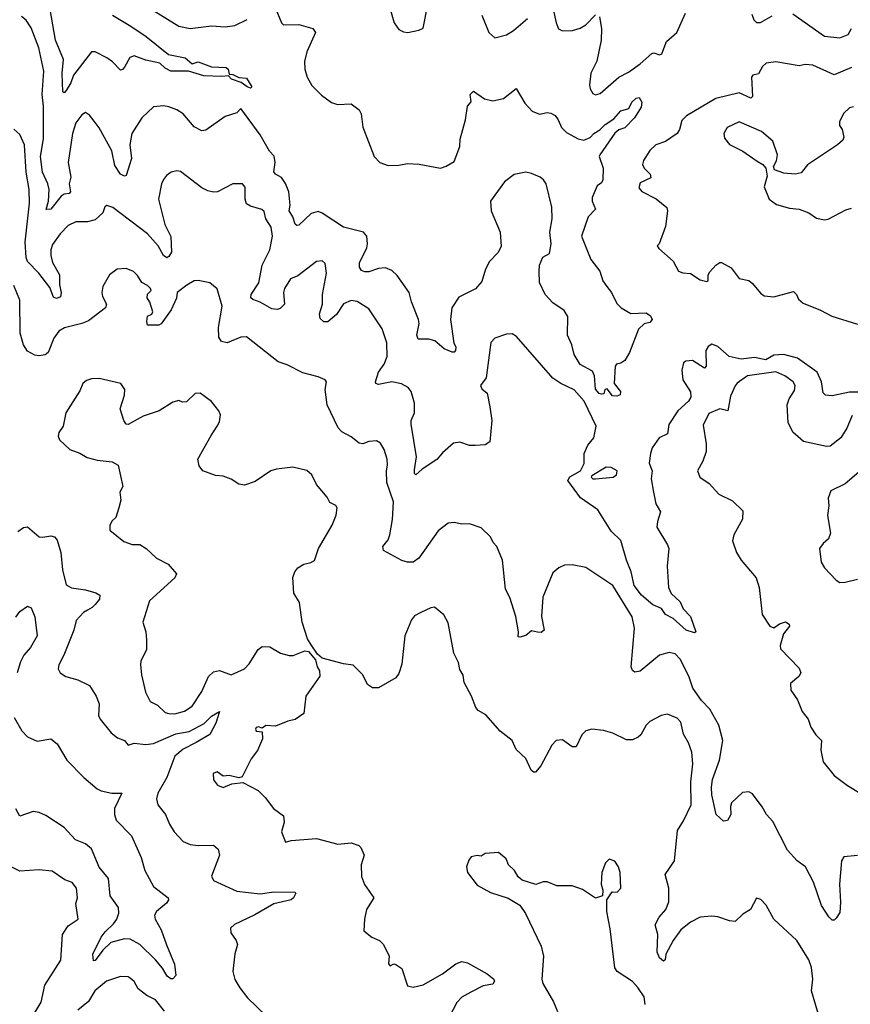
# Model space of a CAD drawing. Extents: x 1839239 to 1929705, y 762242 to 910352.
# Tile 411 of 429: x 1898005 to 1902289, y 889676 to 894751. Entities that reach past the tile are written whole.
import ezdxf

# ---------------------------------------------------------------- set-up
doc = ezdxf.new("R2010")
doc.units = 0

msp = doc.modelspace()

# ---------------------------------------------------------------- linework, layer by layer
at = {"layer": '0CON10XD'}
for points in [[(1898483.6, 894773.6), (1898577.9, 894717.9), (1898657.7, 894665), (1898772.3, 894572.3), (1898858.8, 894555), (1898895, 894523.5), (1898925, 894533.5), (1898995, 894508.2), (1899070, 894505), (1899080, 894495), (1899085, 894470), (1899105, 894468), (1899135, 894452.5), (1899175, 894450), (1899202.5, 894405), (1899195, 894397.5), (1899177.5, 894405), (1899147.1, 894427.1), (1899096.7, 894445), (1899081.7, 894461.7), (1899045, 894457.5), (1898955, 894461.4), (1898875, 894486.1), (1898785, 894485.4), (1898755, 894500.7), (1898727.3, 894527.3), (1898655, 894542), (1898595, 894564.5), (1898573.5, 894556.5), (1898545, 894506.2), (1898535, 894493.8), (1898525, 894491.2), (1898483.9, 894533.9), (1898453.8, 894555), (1898395, 894585.7), (1898375, 894585.6), (1898282.5, 894465), (1898268, 894425), (1898245, 894386), (1898235, 894374), (1898228.3, 894378.3), (1898224.7, 894475), (1898231.3, 894545), (1898189, 894645), (1898153, 894855)], [(1898615, 894848), (1898825, 894716.9), (1898885, 894705.7), (1898995, 894718.6), (1899064.2, 894714.2), (1899115, 894720.8), (1899178.3, 894751.7)], [(1899322.9, 894812.9), (1899354.4, 894734.4), (1899365, 894724), (1899445, 894725.5), (1899516.7, 894705), (1899531.2, 894685), (1899485.5, 894585), (1899473.5, 894535), (1899475.6, 894495), (1899487.3, 894455), (1899512.2, 894412.2), (1899561.9, 894361.9), (1899613.2, 894323.2), (1899644.1, 894314.1), (1899715, 894317.5), (1899756.4, 894286.4), (1899765.5, 894265.5), (1899775, 894197.5), (1899832.9, 894045), (1899862.5, 894015), (1899905, 893998.6), (1899959.5, 894000.5), (1900005, 894010), (1900065, 894005.7), (1900175, 893985.7), (1900205, 893995.6), (1900245, 894020.8), (1900275, 894097.5), (1900276.5, 894135), (1900303.5, 894235), (1900314, 894305), (1900333, 894327), (1900328.8, 894365), (1900345, 894383.3), (1900402.2, 894342.2), (1900445, 894331.9), (1900500, 894345), (1900565, 894396.7), (1900610.2, 894320.2), (1900648.7, 894278.7), (1900685, 894264.5), (1900725, 894272.3), (1900745, 894269.3), (1900766.9, 894256.9), (1900782.2, 894235), (1900798.9, 894195), (1900825, 894168.8), (1900885, 894137.2), (1900915, 894130.7), (1900947.1, 894142.9), (1900965.4, 894165), (1900997.3, 894182.7), (1901025, 894210), (1901069.9, 894240.1), (1901105, 894280.5), (1901146.7, 894293.3), (1901162, 894325), (1901185, 894345.8), (1901199.2, 894349.2), (1901212.9, 894325), (1901210.3, 894299.7), (1901175.8, 894245), (1901125, 894193.1), (1901095, 894183.6), (1901073.9, 894166.1), (1900996.2, 894055), (1900993.3, 894045), (1901014.4, 893985), (1901011.5, 893925), (1901005, 893910.6), (1900983.3, 893895), (1900958.2, 893835), (1900957.5, 893815), (1900974.2, 893775), (1900937.3, 893735), (1900901.5, 893635), (1900951.2, 893515), (1900996.2, 893455), (1901012, 893405), (1901033.8, 893375), (1901056.2, 893345), (1901085, 893287.5), (1901106.4, 893266.4), (1901157, 893237), (1901235, 893240.6), (1901258.1, 893225), (1901266.9, 893205), (1901255, 893190), (1901225, 893184), (1901196.7, 893155), (1901149.4, 893035), (1901125.6, 892995), (1901105, 892980.8), (1901082.5, 892975), (1901076.7, 892965), (1901070, 892875), (1901103.3, 892835), (1901102.5, 892817.5), (1901085, 892810), (1901063, 892813), (1901035, 892847.5), (1901022.5, 892845), (1901017.5, 892822.5), (1901005, 892821.2), (1900994.2, 892825), (1900975, 892846.7), (1900968.7, 892915), (1900958.6, 892938.6), (1900895, 892973.1), (1900864.5, 893025), (1900851.8, 893075), (1900830.3, 893125), (1900831.6, 893221.6), (1900812.3, 893252.3), (1900755, 893290.7), (1900714.8, 893334.8), (1900685, 893396), (1900683.4, 893453.4), (1900686.3, 893485), (1900703.3, 893526.7), (1900737.1, 893545), (1900745.4, 893595), (1900738.5, 893655), (1900750.7, 893725), (1900749.6, 893785), (1900720.6, 893905), (1900707.1, 893925), (1900688.5, 893938.5), (1900645, 893958.8), (1900615, 893965.4), (1900555, 893953.2), (1900505, 893915.3), (1900433.5, 893815), (1900437.1, 893765), (1900482.5, 893655), (1900487.3, 893582.7), (1900470.5, 893549.5), (1900428.6, 893505), (1900408, 893465), (1900389.1, 893400.9), (1900355, 893364.3), (1900269.8, 893320.2), (1900233.7, 893266.3), (1900226.4, 893205), (1900244.3, 893084.3), (1900253.8, 893065), (1900253.3, 893045), (1900245, 893036.7), (1900235, 893036.7), (1900193.8, 893055), (1900145.5, 893095.5), (1900115, 893104.5), (1900060, 893105), (1900053.8, 893125), (1900064.5, 893184.5), (1900062.1, 893205), (1900025.9, 893295.9), (1900013.5, 893345), (1899951.7, 893431.7), (1899925, 893458.1), (1899892, 893472), (1899855, 893468.2), (1899805, 893452.1), (1899785, 893451.5), (1899768.6, 893458.6), (1899758, 893475), (1899757.7, 893497.7), (1899795.3, 893574.7), (1899799.4, 893595), (1899794.7, 893634.7), (1899777.5, 893655), (1899675, 893681.1), (1899565, 893754.5), (1899545, 893762.2), (1899508.6, 893751.4), (1899445, 893692), (1899435, 893690), (1899425, 893696.7), (1899413.5, 893735), (1899395.5, 893765), (1899399.3, 893795), (1899393.4, 893863.4), (1899376, 893906), (1899355, 893937.5), (1899324.6, 893954.6), (1899316.5, 893966.5), (1899322.5, 894015), (1899317.6, 894047.6), (1899293.1, 894073.1), (1899245, 894158.1), (1899145, 894292.5), (1899125, 894270), (1899065, 894251.4), (1898965, 894180.8), (1898945, 894177.5), (1898905, 894199.2), (1898848.8, 894265), (1898815, 894285.8), (1898775, 894302.5), (1898747, 894307), (1898695, 894302), (1898635.5, 894244.5), (1898583.3, 894165), (1898572.3, 894105), (1898580.8, 894035), (1898555, 893947.5), (1898546, 893944), (1898524.4, 893955), (1898495, 893999.4), (1898479.7, 894075), (1898415, 894192.9), (1898388.3, 894228.3), (1898365, 894258.8), (1898345, 894272), (1898325, 894261.2), (1898295, 894218.8), (1898278.2, 894165), (1898254.6, 894015), (1898268.7, 893938.7), (1898260.8, 893905), (1898266.4, 893863.6), (1898260, 893855), (1898235, 893851.2), (1898219, 893841), (1898165, 893774), (1898142, 893772), (1898154.2, 893815.8), (1898157.8, 893875), (1898150.8, 893905), (1898123.1, 893965), (1898112.1, 894045), (1898127.5, 894137.5), (1898127.7, 894305), (1898121.3, 894365), (1898130, 894485), (1898103.2, 894605), (1898065, 894709.2), (1898039.1, 894749.1), (1898015, 894766.7)], [(1899916.2, 894805), (1899935.7, 894735), (1899960.3, 894700.3), (1899985, 894688), (1900005.9, 894684.1), (1900063.9, 894696.1), (1900085, 894707.5), (1900110.6, 894829.4)], [(1900756, 894805), (1900771.2, 894735), (1900784, 894704), (1900804.1, 894694.1), (1900855.8, 894695.8), (1900895, 894706.9), (1900925, 894724.4), (1900975, 894776)], [(1900388.9, 894775), (1900424.3, 894685), (1900455, 894658), (1900515, 894673.5), (1900551.4, 894695), (1900623.3, 894756.7)], [(1900996, 894765), (1901005.6, 894705.6), (1901004.3, 894645), (1900982.1, 894537.9), (1900950.6, 894475), (1900944.4, 894415), (1900946.9, 894395), (1900960.6, 894370.6), (1900975, 894363.3), (1900998.9, 894371.1), (1901095.4, 894454.6), (1901145, 894480.6), (1901205, 894523.6), (1901265, 894576.7), (1901275, 894579.4), (1901305, 894569.2), (1901316.8, 894575), (1901340.7, 894639.3), (1901394.8, 894685), (1901437.9, 894785)], [(1901780, 894780), (1901790.7, 894750.7), (1901805, 894737.1), (1901825, 894737.1), (1901885, 894771.4)], [(1901991.7, 894781.7), (1902155, 894666), (1902235, 894658.1), (1902278.1, 894675), (1902294.4, 894705)], [(1902295, 894504.3), (1902205, 894466.6), (1902095, 894516.5), (1902055, 894520.4), (1902025, 894513.5), (1901905, 894534.3), (1901854, 894526), (1901835, 894510.4), (1901815, 894472.5), (1901785.9, 894464.1), (1901779.7, 894455), (1901784.2, 894355.8), (1901775, 894346), (1901715, 894374.4), (1901595, 894344.7), (1901444.2, 894255.7), (1901419.3, 894230.7), (1901408.5, 894185), (1901395.4, 894165), (1901335, 894122.7), (1901286, 894105), (1901255, 894077.5), (1901222.5, 894025), (1901216.9, 894005), (1901225.6, 893985), (1901257.3, 893955), (1901260, 893935), (1901205, 893910), (1901197.8, 893885), (1901214.2, 893865), (1901286.8, 893826.8), (1901343, 893783), (1901345.7, 893765), (1901335.4, 893685), (1901303.6, 893596.4), (1901292.5, 893585), (1901300.7, 893570.7), (1901375, 893506.7), (1901402.5, 893455), (1901425, 893446.2), (1901465, 893442.5), (1901515, 893410), (1901548.3, 893401.7), (1901555.6, 893404.4), (1901555.8, 893435), (1901565, 893452), (1901595, 893486.2), (1901615, 893500), (1901625, 893500), (1901675, 893472), (1901715, 893416.2), (1901765, 893406), (1901785, 893391.2), (1901825, 893342), (1901845, 893328), (1901895, 893322), (1901995, 893350), (1902011.2, 893335), (1902021.2, 893311.2), (1902045, 893290), (1902135, 893254.3), (1902192.5, 893222.5), (1902325, 893181.2)], [(1902305, 894302), (1902285, 894296), (1902252.7, 894267.3), (1902232, 894225), (1902232, 894205), (1902246, 894185), (1902256, 894145), (1902250.5, 894129.5), (1902223.3, 894105), (1902067.7, 894002.3), (1902035, 893961.2), (1902005, 893954.3), (1901945, 893960), (1901897, 893977), (1901892.5, 893995), (1901907.3, 894022.7), (1901913.1, 894055), (1901889.5, 894125), (1901830.8, 894175), (1901715, 894224.3), (1901654.1, 894195.9), (1901637.1, 894165), (1901640.6, 894140.6), (1901665, 894108.1), (1901735, 894072.9), (1901807.5, 894022.5), (1901836.7, 894005), (1901852.5, 893985), (1901860, 893945), (1901845, 893890), (1901870, 893825), (1901907.7, 893797.7), (1901975, 893779.2), (1902025, 893774.4), (1902075.3, 893755.3), (1902115, 893728.5), (1902155, 893718.9), (1902175, 893722.9), (1902265, 893770.8), (1902295, 893779.2)], [(1898747.5, 893927.5), (1898735.6, 893905), (1898721.2, 893825), (1898753.7, 893695), (1898784, 893634), (1898787.6, 893552.4), (1898775, 893530), (1898763.9, 893523.9), (1898746.2, 893535), (1898718.5, 893585), (1898665, 893647.1), (1898485, 893782.9), (1898455, 893793.8), (1898444.3, 893785.7), (1898434.2, 893755), (1898395, 893719.1), (1898355, 893708.2), (1898295, 893708.2), (1898255, 893690.5), (1898213.7, 893646.3), (1898175, 893592.5), (1898166.1, 893563.9), (1898165.4, 893535), (1898175, 893499.2), (1898210, 893435), (1898210.2, 893385), (1898218.8, 893345), (1898215, 893322.9), (1898195, 893314.4), (1898180, 893320), (1898160.1, 893370.1), (1898103.9, 893443.9), (1898045.7, 893505), (1898038.4, 893525), (1898032.5, 893605), (1898055.2, 893805), (1898054.2, 893875), (1898039, 893965), (1898029.6, 894105), (1898005, 894158.8), (1897975, 894186.2)], [(1902345, 892830.3), (1902285, 892831.4), (1902195, 892812.2), (1902160, 892815), (1902147.8, 892827.8), (1902140.3, 892885), (1902117.5, 892935), (1902015.8, 893005.8), (1901945, 893025.1), (1901895, 893022.3), (1901852.6, 892997.4), (1901795, 893010.2), (1901725, 893001.3), (1901664.7, 893014.7), (1901605, 893066.5), (1901575, 893078.2), (1901555, 893065.8), (1901543.6, 893045), (1901546.1, 892965), (1901536, 892955), (1901475, 892993.8), (1901440, 892990), (1901427.5, 892982.5), (1901419.4, 892945), (1901424.4, 892895), (1901463.6, 892833.6), (1901466.9, 892805), (1901454.3, 892785), (1901399.5, 892735), (1901352.9, 892665), (1901345, 892616.2), (1901302.9, 892595), (1901267.3, 892545), (1901258, 892515), (1901251.8, 892465), (1901266.2, 892425), (1901261.8, 892385), (1901272.9, 892315), (1901285.7, 892255), (1901309.2, 892215), (1901294.3, 892165), (1901291.4, 892135), (1901345.8, 892045), (1901352, 892025), (1901344.2, 891935), (1901351.4, 891825), (1901365, 891793.3), (1901410.5, 891750.5), (1901426.2, 891715), (1901464.1, 891674.1), (1901492.5, 891595), (1901485, 891590), (1901442, 891605), (1901375, 891664.2), (1901336.2, 891685), (1901315.6, 891715.6), (1901270, 891735), (1901212.5, 891785), (1901174.6, 891835), (1901159.2, 891905), (1901134.6, 891965), (1901105, 892066.2), (1901055.5, 892115.5), (1900986.2, 892225), (1900897.3, 892287.3), (1900832.5, 892375), (1900842.5, 892395), (1900897.5, 892425), (1900916.4, 892463.6), (1900916.7, 892515), (1900935, 892557.5), (1900966.2, 892595), (1900977.5, 892655), (1900915.7, 892785), (1900865, 892842.5), (1900795, 892875.8), (1900755, 892904), (1900567.3, 893117.3), (1900545, 893131.4), (1900515, 893130.8), (1900455, 893108.8), (1900435, 893087.5), (1900410, 892905), (1900380.9, 892865), (1900388.5, 892848.5), (1900415.5, 892825.5), (1900429.4, 892755), (1900440, 892685), (1900430, 892575), (1900405, 892558.8), (1900353.9, 892556.1), (1900325, 892556.2), (1900275, 892574), (1900242.3, 892567.7), (1900185, 892518.8), (1900156.8, 892483.2), (1900080, 892435), (1900047.5, 892405), (1900041.4, 892411.4), (1900040.9, 892430.9), (1900051.8, 892498.2), (1900023.5, 892666.5), (1900024.7, 892685.3), (1900041.8, 892725), (1900041.8, 892775), (1900023.9, 892833.9), (1900009.2, 892855), (1899974.6, 892874.6), (1899925, 892883.8), (1899855, 892870), (1899841.2, 892875), (1899839.2, 892885), (1899855, 892934), (1899885.4, 892975), (1899900, 893015), (1899898.2, 893085), (1899875, 893158), (1899805, 893260), (1899745, 893298.6), (1899714.2, 893304.2), (1899675, 893286.5), (1899639.1, 893230.9), (1899595, 893194.4), (1899573.1, 893193.1), (1899555, 893210), (1899551.9, 893235), (1899566.2, 893283.8), (1899566.1, 893335), (1899587.5, 893445), (1899581.2, 893495), (1899565, 893508.8), (1899535, 893504), (1899438.7, 893431.3), (1899401.9, 893415), (1899370, 893365), (1899365.5, 893345), (1899370, 893285), (1899347.9, 893262.1), (1899332.9, 893257.1), (1899305, 893260), (1899245, 893295.4), (1899208.2, 893308.2), (1899197.9, 893317.9), (1899199.2, 893335), (1899238.4, 893395), (1899255.8, 893485), (1899295.8, 893564.2), (1899309.3, 893635), (1899301.6, 893681.6), (1899275, 893724.3), (1899265, 893762.9), (1899253.2, 893773.2), (1899195, 893788.9), (1899175, 893802.5), (1899168.5, 893825), (1899167.6, 893887.6), (1899154.1, 893904.1), (1899105, 893904), (1899025.6, 893864.4), (1899005, 893861.4), (1898975, 893868.1), (1898943.8, 893883.8), (1898835, 893969.2), (1898815, 893972.5), (1898786.7, 893965), (1898762.4, 893947.6), (1898747.5, 893927.5)], [(1898867.3, 893382.7), (1898818, 893345), (1898813.8, 893315), (1898785.6, 893255), (1898735, 893183.3), (1898723, 893177), (1898665, 893176.7), (1898660.6, 893195), (1898665, 893222.5), (1898686.4, 893233.6), (1898692.5, 893245), (1898676.7, 893295), (1898663, 893317), (1898663.9, 893336.1), (1898682.5, 893355), (1898680, 893365), (1898665, 893381.2), (1898635.6, 893395.6), (1898613, 893433), (1898592.7, 893452.7), (1898555, 893469.2), (1898507.5, 893465), (1898468.8, 893435), (1898434.2, 893375), (1898429.2, 893345), (1898432.5, 893325), (1898452.5, 893285), (1898448, 893265), (1898360.6, 893199.4), (1898325, 893184.5), (1898236.6, 893163.4), (1898207.1, 893145), (1898180.7, 893109.3), (1898151.8, 893035), (1898136.2, 893023.8), (1898105, 893018.4), (1898082.4, 893022.4), (1898045, 893042.7), (1898024.8, 893074.8), (1898008.2, 893135), (1898006.5, 893305), (1897975, 893380)], [(1902325, 890443.3), (1902255, 890436.7), (1902243.9, 890416.1), (1902232, 890295), (1902237.7, 890202.3), (1902235, 890150), (1902215, 890120), (1902205, 890110), (1902195, 890110), (1902177, 890127), (1902140, 890185), (1902098.6, 890305), (1902057.5, 890385), (1902015, 890415.6), (1901965, 890470.6), (1901888.5, 890618.5), (1901855.7, 890655), (1901834.5, 890694.5), (1901785, 890761.2), (1901765, 890771.2), (1901732, 890768), (1901676.1, 890713.9), (1901670, 890695), (1901672.2, 890655), (1901655, 890622.9), (1901635, 890619.2), (1901596.9, 890655), (1901574.2, 890755), (1901572.3, 890795), (1901578.4, 890835), (1901613.3, 890935), (1901631.6, 891035), (1901610, 891115), (1901565, 891197.5), (1901521.9, 891241.9), (1901475.8, 891305), (1901455, 891367.5), (1901410.4, 891455), (1901385, 891481.8), (1901355, 891488.9), (1901305.3, 891474.7), (1901205, 891393.1), (1901177.7, 891387.7), (1901165, 891396.2), (1901158.6, 891415), (1901176, 891615), (1901162.8, 891672.8), (1901064, 891834), (1900925, 891927.5), (1900855, 891941.2), (1900815, 891938.8), (1900785, 891926.2), (1900755, 891900), (1900702.9, 891775), (1900695.6, 891675), (1900709.2, 891605), (1900695, 891592), (1900675, 891594.2), (1900645, 891600.6), (1900615, 891576.7), (1900585, 891567.5), (1900575, 891570), (1900576.7, 891595), (1900564.2, 891674.2), (1900532.4, 891772.4), (1900510.6, 891815), (1900494.2, 891965), (1900465.8, 892035), (1900446.8, 892056.8), (1900433.8, 892085), (1900385, 892132), (1900325, 892152.5), (1900285, 892150), (1900245, 892160), (1900214.4, 892155.6), (1900164, 892116), (1900064, 891976), (1900035, 891954.7), (1900005.3, 891954.7), (1899975, 891963), (1899881.8, 892015), (1899877.8, 892035), (1899905, 892069.2), (1899914.6, 892095), (1899927.7, 892175), (1899932.4, 892265), (1899898, 892365), (1899896, 892425), (1899901.8, 892455), (1899899.5, 892485), (1899884.3, 892535), (1899865, 892568.8), (1899845, 892580), (1899805, 892576.9), (1899775, 892564.5), (1899755, 892567.5), (1899715, 892600.4), (1899666.2, 892626.2), (1899647, 892647), (1899590, 892765), (1899580, 892845), (1899587.5, 892885), (1899580, 892895), (1899545, 892910), (1899465, 892930.5), (1899385, 892971.9), (1899338.1, 892988.1), (1899175, 893115.7), (1899145, 893114.3), (1899075, 893085.8), (1899045, 893092), (1899032.9, 893115), (1899030.7, 893165), (1899048.8, 893275), (1899023.3, 893363.3), (1898985, 893394), (1898925, 893406.7), (1898905, 893404.3), (1898867.3, 893382.7)], [(1902298.9, 892711.1), (1902270.7, 892645), (1902239.3, 892595), (1902185, 892552.2), (1902165, 892551.1), (1902047.1, 892577.1), (1901991.5, 892625), (1901968.5, 892675), (1901962.9, 892765), (1901973.5, 892796.5), (1902000.2, 892839.8), (1902004.4, 892865), (1901994.6, 892884.6), (1901950.8, 892915), (1901905, 892935.4), (1901758.8, 892915), (1901705, 892878), (1901695, 892863.3), (1901670.2, 892809.8), (1901656.7, 892735), (1901615, 892744.4), (1901558.5, 892721.5), (1901529.7, 892660.3), (1901545.7, 892565), (1901545.7, 892525), (1901528.8, 892475), (1901501.2, 892425), (1901513, 892393), (1901560.9, 892360.9), (1901611.2, 892305), (1901680.7, 892270.7), (1901735, 892220), (1901733, 892177), (1901688.6, 892095), (1901681.2, 892065), (1901702, 892005), (1901726.2, 891965), (1901803.9, 891873.9), (1901818.8, 891825), (1901833.8, 891685), (1901873.3, 891625), (1901895, 891616.7), (1901922.9, 891637.1), (1901955, 891647.1), (1901974, 891635), (1901975.5, 891624.5), (1901943.6, 891585), (1901927.5, 891525), (1901928.8, 891508.8), (1902025, 891408), (1902033.1, 891385), (1902022.9, 891365), (1901980.3, 891329.7), (1901981.4, 891295), (1902015.5, 891245.5), (1902040, 891185), (1902071.4, 891145), (1902084.5, 891104.5), (1902110.8, 891065), (1902140.8, 891035), (1902135.8, 890985.8), (1902149.2, 890925), (1902205.8, 890855.8), (1902274.2, 890804.2), (1902340, 890765)], [(1902132.5, 889595), (1902087.9, 889745), (1902095.3, 889805), (1902088.8, 889865), (1902074.4, 889905), (1902012.2, 890005), (1901894.5, 890114.5), (1901855, 890187.5), (1901826.4, 890216.4), (1901805, 890222.5), (1901773.3, 890165), (1901735, 890140), (1901695, 890103.3), (1901665, 890105.8), (1901605, 890127.1), (1901575, 890131.1), (1901515, 890125.6), (1901465, 890098.6), (1901415, 890060.5), (1901374.8, 890005.2), (1901337.5, 889935), (1901333.8, 889905), (1901325, 889899.2), (1901304.4, 889915), (1901292.9, 889945), (1901295.5, 890035), (1901282.9, 890085), (1901302.7, 890125), (1901336.4, 890165), (1901352.7, 890205), (1901352.7, 890275), (1901333.1, 890345), (1901381.1, 890415), (1901397.6, 890572.4), (1901428.9, 890621.1), (1901467.9, 890705), (1901467, 890823), (1901476.5, 890915), (1901471.9, 890975), (1901454.3, 891024.3), (1901427.9, 891067.9), (1901415, 891130), (1901395, 891150), (1901345, 891171.2), (1901312.5, 891165), (1901255, 891134), (1901235.6, 891114.4), (1901207.5, 891065), (1901195, 891052.9), (1901165, 891040), (1901135, 891040), (1901064.3, 891074.3), (1901015, 891088), (1900956.1, 891093.9), (1900925, 891086.2), (1900904.3, 891065.7), (1900875, 891002.5), (1900855, 891003.3), (1900805, 891040), (1900772.5, 891035), (1900748.8, 891011.2), (1900692.5, 890905), (1900665, 890873.3), (1900655, 890872.5), (1900643, 890883), (1900615, 890943.8), (1900565, 890988.8), (1900544, 891035), (1900483.4, 891083.4), (1900408.6, 891168.6), (1900370.2, 891190.2), (1900357.5, 891205), (1900335.7, 891265), (1900297.5, 891335), (1900292.5, 891372.5), (1900275, 891402.5), (1900267.7, 891437.7), (1900244, 891485), (1900215, 891642.5), (1900193, 891683), (1900145, 891722.5), (1900125, 891720), (1900073.9, 891696.1), (1900041.7, 891678.3), (1900025, 891657.5), (1899992, 891575), (1899975, 891430), (1899959.7, 891380.3), (1899945, 891358.8), (1899855, 891307.5), (1899825, 891308), (1899798, 891325), (1899774.5, 891374.5), (1899725, 891424.2), (1899675, 891430.8), (1899565, 891460), (1899541.2, 891481.2), (1899508.3, 891528.3), (1899490, 891560), (1899462.5, 891645), (1899447.3, 891747.3), (1899418.8, 891795), (1899413.3, 891875), (1899423.8, 891905), (1899440, 891925), (1899470, 891945), (1899507, 891953), (1899526.1, 891963.9), (1899546.5, 892025), (1899615.8, 892145), (1899636.4, 892196.4), (1899642.5, 892235), (1899635, 892247.5), (1899605, 892262.5), (1899590.7, 892290.7), (1899535.6, 892355.6), (1899510.8, 892405), (1899486.6, 892426.6), (1899414.1, 892444.1), (1899330, 892435), (1899300, 892425), (1899219.3, 892370.7), (1899165, 892351.9), (1899135, 892356.9), (1899095, 892382), (1899055, 892398), (1899015, 892402), (1898948.8, 892425), (1898931.3, 892451.3), (1898924, 892485), (1898991.7, 892608.3), (1899024.2, 892655), (1899035, 892677.5), (1899040, 892715), (1899032.5, 892735), (1898995, 892782.5), (1898935, 892825.8), (1898910, 892825), (1898865, 892781.2), (1898845, 892780), (1898825, 892788.8), (1898795, 892780), (1898725, 892734.2), (1898642.1, 892707.9), (1898565, 892663.8), (1898555, 892666.7), (1898542, 892685), (1898524, 892745), (1898546.2, 892815), (1898547.5, 892845), (1898526.1, 892876.1), (1898415, 892901.2), (1898375, 892900), (1898349.3, 892890.7), (1898330, 892875), (1898315, 892837.5), (1898243.3, 892725), (1898230, 892655), (1898207, 892623), (1898203.3, 892605), (1898210, 892585), (1898263.3, 892535), (1898315, 892516.7), (1898352.5, 892495), (1898405, 892480.8), (1898481.7, 892471.7), (1898513.3, 892455), (1898537.5, 892345), (1898521.2, 892315), (1898527.5, 892275), (1898517.1, 892235), (1898501.2, 892185), (1898482.2, 892167.8), (1898469.2, 892145), (1898470.3, 892120.3), (1898541.7, 892061.7), (1898585, 892046), (1898625, 892046), (1898658, 892025), (1898710, 891975), (1898771.4, 891945), (1898812.9, 891895), (1898805, 891874.2), (1898674.4, 891755), (1898640.5, 891645), (1898655.8, 891595), (1898658.8, 891555), (1898658.8, 891505), (1898630, 891445), (1898627.5, 891425), (1898632.9, 891375), (1898654.4, 891285), (1898677.5, 891237.5), (1898715, 891217.5), (1898755, 891180.8), (1898775, 891174.3), (1898805, 891173.3), (1898855, 891187.5), (1898895, 891212.7), (1898945, 891287.5), (1898979.3, 891365), (1899005, 891389.6), (1899035, 891397.1), (1899095, 891374.3), (1899165, 891405.7), (1899188.7, 891431.3), (1899235.5, 891504.5), (1899255, 891520.8), (1899295, 891518.1), (1899350, 891485), (1899395, 891473.1), (1899415.6, 891474.4), (1899475, 891497.5), (1899493.6, 891493.6), (1899530.7, 891450.7), (1899540, 891415), (1899552, 891395), (1899552.3, 891367.7), (1899480, 891265), (1899471.2, 891175), (1899425, 891143.8), (1899387.5, 891135), (1899325, 891110), (1899275, 891112.5), (1899255, 891100), (1899236, 891106), (1899225, 891102), (1899220.6, 891095), (1899225, 891084.4), (1899255, 891080), (1899257.5, 891045), (1899232, 890985), (1899198.8, 890941.2), (1899152, 890848), (1899136, 890844), (1899085, 890855.7), (1899055, 890851.2), (1899024.3, 890874.3), (1899003.6, 890865), (1899003.8, 890833.8), (1899026, 890805), (1899055, 890794.2), (1899098.3, 890811.7), (1899155, 890820), (1899235, 890778.8), (1899271.7, 890741.7), (1899313.3, 890685), (1899365, 890647.5), (1899369.2, 890615), (1899355.6, 890565), (1899375, 890511.2), (1899405, 890520.8), (1899535, 890530), (1899645, 890501.1), (1899715, 890508.1), (1899753.8, 890495), (1899765, 890483.8), (1899781.5, 890445), (1899765.5, 890394.5), (1899767.6, 890335), (1899783, 890293), (1899830.8, 890225), (1899794.3, 890165), (1899783.8, 890115), (1899780, 890055), (1899821.4, 890021.4), (1899861.2, 890005), (1899881.2, 889985), (1899910, 889925), (1899906.2, 889885), (1899915, 889874.2), (1899935, 889884), (1899945, 889882), (1899975, 889860), (1900005, 889771.2), (1900035, 889764), (1900085, 889776), (1900186.2, 889833.8), (1900255, 889884.2), (1900285, 889896), (1900315, 889890), (1900415, 889832.5), (1900450, 889805), (1900453.8, 889795), (1900445, 889780), (1900395, 889770.6), (1900331.1, 889738.9), (1900285, 889712), (1900258.6, 889685), (1900185.7, 889545)], [(1900975, 892383.8), (1901065, 892393.8), (1901083.3, 892405), (1901086.2, 892425), (1901055, 892443.3), (1901030, 892445), (1900955, 892400), (1900953, 892393), (1900960, 892385), (1900975, 892383.8)], [(1902345, 892428.8), (1902261.4, 892358.6), (1902188, 892322), (1902174, 892285), (1902178, 892245), (1902170.8, 892195), (1902186.2, 892105), (1902176.7, 892075), (1902148.3, 892051.7), (1902130, 892025), (1902137.5, 891955), (1902155.5, 891925.5), (1902215, 891862.9), (1902235, 891850.6), (1902262, 891852), (1902325, 891867.1)], [(1897995, 892112.9), (1898025, 892134), (1898045, 892136.2), (1898105, 892085.7), (1898125, 892082.9), (1898165, 892090.6), (1898185, 892085.7), (1898198.3, 892068.3), (1898217.1, 892005), (1898226.2, 891915), (1898245, 891838.8), (1898271.8, 891821.8), (1898345, 891812.5), (1898397.6, 891797.6), (1898418.6, 891785), (1898416.7, 891765), (1898393.9, 891736.1), (1898379.6, 891720.4), (1898355, 891707.1), (1898333.8, 891695), (1898296, 891655), (1898284.2, 891605), (1898232.5, 891475), (1898206.2, 891425), (1898203.8, 891405), (1898213.3, 891385), (1898242.5, 891365), (1898305, 891348), (1898365, 891319.2), (1898399.4, 891265), (1898414.4, 891225), (1898411.9, 891165), (1898420.8, 891145), (1898476, 891075), (1898509.8, 891049.8), (1898545.4, 891035.4), (1898565, 891012.5), (1898595, 891021.5), (1898655.8, 891015.8), (1898695, 891019.7), (1898809.7, 891070.3), (1898878.2, 891081.8), (1898956.2, 891123.8), (1898995, 891160.6), (1899035.9, 891185.9), (1899016.5, 891125), (1898985, 891067.5), (1898915.4, 891024.6), (1898848.2, 890991.8), (1898804.6, 890955), (1898763.8, 890845), (1898717.8, 890765), (1898711.4, 890735), (1898717.5, 890705), (1898756.9, 890655), (1898777.5, 890605), (1898802.5, 890565), (1898848, 890515), (1898885, 890500), (1898925, 890494.4), (1899005, 890496), (1899029.2, 890475), (1899035.7, 890445), (1898993.6, 890336.4), (1899004.7, 890314.7), (1899125, 890259.1), (1899245, 890245.5), (1899316.3, 890256.3), (1899423.3, 890253.3), (1899428.8, 890248.8), (1899417.5, 890225), (1899405, 890214.5), (1899315, 890193.8), (1899217.7, 890137.7), (1899112.6, 890087.4), (1899092.3, 890067.7), (1899094, 890045), (1899122, 890005), (1899128, 889985), (1899114.1, 889935.9), (1899104.4, 889845), (1899114.7, 889804.7), (1899140.2, 889760.2), (1899179.3, 889709.3), (1899278.5, 889615)], [(1897985, 891672), (1898005, 891700), (1898045, 891728), (1898065, 891720), (1898082.7, 891672.7), (1898095.3, 891575), (1898061.6, 891515), (1898026.5, 891475), (1898008.6, 891441.4), (1897992.5, 891385)], [(1897975.8, 891155), (1898016.4, 891086.4), (1898044.5, 891054.5), (1898095, 891032.9), (1898165, 891044), (1898198.3, 891018.3), (1898247.8, 890935), (1898335, 890844.4), (1898405, 890787.1), (1898425, 890775.7), (1898480, 890765), (1898532.5, 890765), (1898494.7, 890685.3), (1898493.8, 890655), (1898502.7, 890625), (1898582.2, 890545), (1898632.2, 890432.2), (1898650, 890365), (1898695, 890283.3), (1898770, 890225), (1898772, 890215), (1898763, 890197), (1898711.2, 890155), (1898700, 890135), (1898704, 890115), (1898735, 890060), (1898762.4, 889982.4), (1898802.9, 889882.9), (1898810, 889825), (1898795, 889808.1), (1898785, 889807.5), (1898765, 889820.6), (1898741.7, 889861.7), (1898705.4, 889905.4), (1898624.7, 889984.7), (1898575, 890011.5), (1898546.4, 890013.6), (1898474.7, 889995.3), (1898433.8, 889955), (1898395, 889902.5), (1898385, 889900), (1898382.5, 889935), (1898425, 890021.4), (1898445, 890050.4), (1898489.5, 890090.5), (1898506.8, 890115), (1898516.5, 890145), (1898514.1, 890175), (1898472.4, 890235), (1898463, 890325), (1898415, 890382.7), (1898375, 890477.7), (1898345, 890503.3), (1898293.3, 890523.3), (1898235, 890587.2), (1898139.5, 890649.5), (1898105, 890664.5), (1898075, 890669.5), (1898005, 890646), (1897985, 890683.8)], [(1901230.8, 889675), (1901225.3, 889715.3), (1901193.1, 889763.1), (1901165, 889792.9), (1901085.7, 889845.7), (1901074.1, 889864.1), (1901050.6, 890065), (1901033.3, 890155), (1901032.5, 890215), (1901060, 890255), (1901085.9, 890254.1), (1901106, 890275), (1901101.2, 890355), (1901093.8, 890385), (1901075, 890413.3), (1901045, 890423.3), (1901026.2, 890405), (1901006.7, 890355), (1901003.3, 890295), (1901012.5, 890265), (1901010, 890235), (1900975, 890222.5), (1900907, 890267), (1900855, 890286.7), (1900775, 890287.5), (1900725, 890306.7), (1900705, 890307.5), (1900666.4, 890293.6), (1900596.1, 890316.1), (1900575, 890332.5), (1900557.5, 890365), (1900526.7, 890395), (1900513.3, 890425), (1900475, 890458.8), (1900405, 890452.5), (1900385, 890440), (1900365, 890442.5), (1900333.9, 890436.1), (1900320.5, 890419.5), (1900308.8, 890385), (1900314, 890355), (1900365, 890290), (1900432.3, 890252.3), (1900525, 890223.3), (1900585, 890186.7), (1900614.2, 890144.2), (1900694.2, 889975), (1900705.8, 889924.2), (1900697.1, 889805), (1900703.6, 889783.6), (1900758, 889688), (1900778.9, 889638.9)], [(1898085.3, 889635), (1898115, 889687.5), (1898135.4, 889775.4), (1898217.1, 889902.9), (1898225.4, 890035), (1898255, 890080), (1898306.2, 890115), (1898294.3, 890195), (1898302.5, 890225), (1898298, 890275), (1898275, 890303.8), (1898237.3, 890317.3), (1898172.7, 890362.7), (1898105, 890368.6), (1898005, 890362.5), (1897905, 890413.8)], [(1898751.5, 889641.5), (1898705, 889699.4), (1898661.2, 889721.2), (1898615.6, 889755.6), (1898595, 889793.3), (1898575, 889810.8), (1898565, 889817.5), (1898525, 889820), (1898452.5, 889795), (1898392.9, 889745), (1898359.3, 889690.7), (1898304.8, 889645.2)]]:
    msp.add_lwpolyline(points, dxfattribs=at)

doc.saveas('drawing.dxf')
